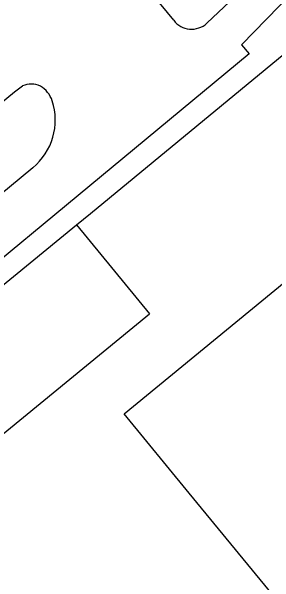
# Model space of a CAD drawing. Extents: x 156141 to 158132, y 385651 to 388399.
# Drawn here: x 156952.9 to 156991.7, y 386628.9 to 386713 of the extents above; entities that cross this region are included whole.
import ezdxf

# ---------------------------------------------------------------- set-up
doc = ezdxf.new("R2010")
doc.units = 0
for name, color, linetype in [('IMGEO_Hek', 7, 'Continuous'), ('IMGEO_Pand', 7, 'Continuous'), ('IMGEO_Rijbaan_lokaal_open', 7, 'Continuous')]:
    doc.layers.add(name, color=color, linetype=linetype)

msp = doc.modelspace()

# ---------------------------------------------------------------- linework, layer by layer
at = {"layer": 'IMGEO_Hek'}
for points in [[(156915.964, 386643.491), (156962.482, 386681.554), (156964.522, 386683.223), (157018.841, 386727.986), (157084.505, 386647.831)], [(156962.482, 386681.554), (156973.221, 386668.445)], [(156926.727, 386630.383), (156973.221, 386668.445)]]:
    msp.add_lwpolyline(points, dxfattribs=at)
at = {"layer": 'IMGEO_Pand'}
msp.add_lwpolyline([(157015.838, 386613.642), (157025.46, 386601.924), (157002.082, 386582.667), (157000, 386580.952), (156998.222, 386579.487), (156988.504, 386591.308), (157000, 386600.759), (157004.201, 386604.213), (157002.499, 386606.284), (157006.067, 386609.218), (157000, 386616.6), (156979.091, 386642.043), (156969.509, 386653.703), (156993.072, 386673.068), (157000, 386664.598), (157008.894, 386653.725), (157039.694, 386679.09), (157049.27, 386667.436), (157062.156, 386651.755), (157015.838, 386613.642)], dxfattribs=at)
at = {"layer": 'IMGEO_Rijbaan_lokaal_open'}
for points in [[(157079.739, 386794.673), (157060.521, 386778.758), (157059.947, 386778.283), (157047.58, 386767.81), (157036.027, 386758.638), (157025.628, 386747.928), (156986.797, 386708.062), (156987.928, 386706.73), (156922.246, 386652.431), (156921.775, 386652.522)], [(157064.668, 386791.092), (157056.236, 386784.271), (157032.006, 386764.672), (157032.834, 386763.488), (157023.485, 386753.814), (157013.9, 386743.932), (157001.356, 386731.033), (156988.456, 386717.66), (156981.681, 386711.24)], [(156976.8, 386711.684), (156935.54, 386761.589), (156927.883, 386755.372)], [(156953.331, 386701.159), (156954.514, 386702.032)], [(156956.023, 386689.961), (156919.92, 386660.083), (156913.257, 386668.155), (156953.331, 386701.159)]]:
    msp.add_lwpolyline(points, dxfattribs=at)
for centre, radius, start, end in [((156979.441, 386713.669), 3.304, 216.9284, 312.67639), ((156955.771, 386698.906), 3.369, 66.16286, 111.91214), ((156955.154, 386698.612), 3.913, 17.86707, 59.613), ((156950.291, 386696.962), 9.048, 309.30992, 18.36808)]:
    msp.add_arc(centre, radius, start, end, dxfattribs=at)

doc.saveas('drawing.dxf')
